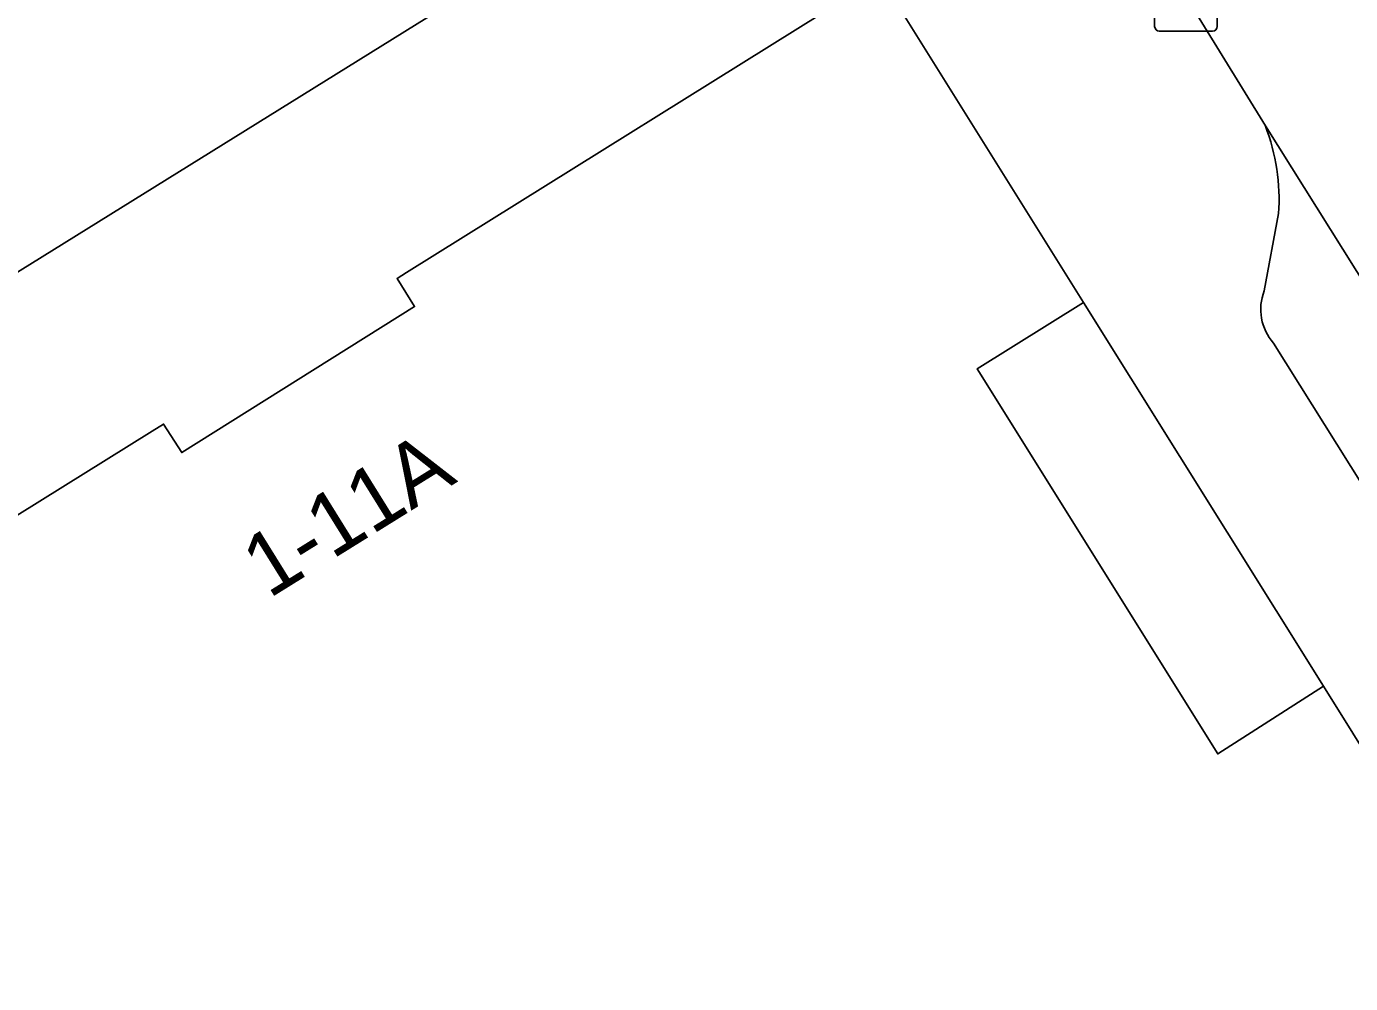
# Model space of a CAD drawing. Extents: x 159353 to 160616, y 385893 to 387321.
# Drawn here: x 159867.44 to 159888.59, y 386071.74 to 386087.03 of the extents above; entities that cross this region are included whole.
import ezdxf

# ---------------------------------------------------------------- set-up
doc = ezdxf.new("R2010")
doc.units = 0
for name, color, linetype in [('IMGEO_Kolk', 7, 'Continuous'), ('IMGEO_Muur', 7, 'Continuous'), ('IMGEO_Pand', 7, 'Continuous'), ('IMGEO_Pand_nummerreeks', 7, 'Continuous'), ('IMGEO_Rijbaan_lokaal_open', 7, 'Continuous'), ('IMGEO_Voetpad_open', 7, 'Continuous')]:
    doc.layers.add(name, color=color, linetype=linetype)

msp = doc.modelspace()

# ---------------------------------------------------------------- linework, layer by layer
at = {"layer": 'IMGEO_Kolk'}
for p, q in [((159885.46, 386087.028), (159885.46, 386087.88)), ((159886.461, 386087.88), (159886.461, 386087.028)), ((159886.387, 386086.954), (159885.535, 386086.954))]:
    msp.add_line(p, q, dxfattribs=at)
for points in [[(159885.46, 386087.028), (159885.46, 386087.88)], [(159886.461, 386087.88), (159886.461, 386087.028)], [(159886.387, 386086.954), (159885.535, 386086.954)]]:
    msp.add_lwpolyline(points, dxfattribs=at)
for centre, start, end in [((159885.537, 386087.03), 181.552, 268.448), ((159885.537, 386087.03), 181.552, 268.448), ((159886.385, 386087.03), 271.552, 358.448), ((159886.385, 386087.03), 271.552, 358.448)]:
    msp.add_arc(centre, 0.0765, start, end, dxfattribs=at)
at = {"layer": 'IMGEO_Muur'}
msp.add_lwpolyline([(159884.324, 386082.619), (159888.158, 386076.485)], dxfattribs=at)
at = {"layer": 'IMGEO_Pand'}
for points in [[(159861.894, 386075.859), (159869.446, 386080.56), (159869.628, 386080.674), (159869.92, 386080.22), (159873.638, 386082.552), (159873.358, 386083.002), (159873.508, 386083.096), (159881.075, 386087.822)], [(159881.075, 386087.822), (159884.324, 386082.619)], [(159888.158, 386076.485), (159886.468, 386075.405), (159882.627, 386081.56), (159884.324, 386082.619)], [(159888.158, 386076.485), (159891.413, 386071.272)]]:
    msp.add_lwpolyline(points, dxfattribs=at)
at = {"layer": 'IMGEO_Rijbaan_lokaal_open'}
for points in [[(159887.229, 386085.438), (159884.093, 386090.537)], [(159895.71, 386071.915), (159887.229, 386085.438)]]:
    msp.add_lwpolyline(points, dxfattribs=at)
at = {"layer": 'IMGEO_Voetpad_open'}
for points in [[(159874.733, 386087.732), (159855.044, 386075.49)], [(159887.212, 386082.802), (159887.441, 386084.038)], [(159884.324, 386082.619), (159888.158, 386076.485)], [(159892.67, 386073.502), (159887.36, 386081.97)]]:
    msp.add_lwpolyline(points, dxfattribs=at)
for centre, radius, start, end in [((159884.194, 386084.262), 3.255, 356.0481, 21.1735), ((159887.954, 386082.505), 0.799, 158.1667, 222.0063)]:
    msp.add_arc(centre, radius, start, end, dxfattribs=at)

# ---------------------------------------------------------------- texts
at = {"layer": 'IMGEO_Pand_nummerreeks'}
msp.add_text('1-11A', height=1, rotation=31.864, dxfattribs=at).set_placement((159871.309, 386077.877))

doc.saveas('drawing.dxf')
